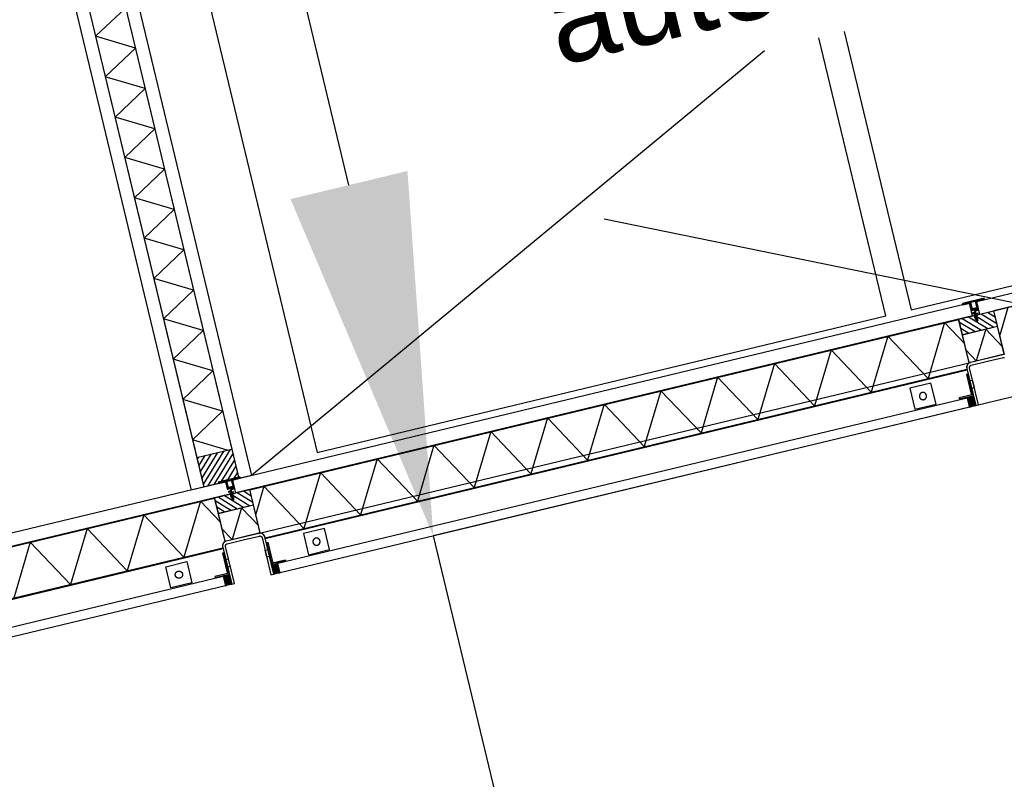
# Model space of a CAD drawing. Header units: millimetres. Extents: x 96940 to 101272, y 432237 to 434659.
# Tile 329 of 398: x 97306.84 to 97308.2, y 433588.85 to 433589.9. Entities that reach past the tile are written whole.
import ezdxf

# ---------------------------------------------------------------- set-up
doc = ezdxf.new("R2010")
doc.units = ezdxf.units.MM
for name, color, linetype in [('BL310---_BUKOZIJN', 1, 'Continuous'), ('R_BN_N_Kabels_en_leidingen_maatvoering', 1, 'Continuous'), ('R_BN_T_N_Eindpunt_Voorziening', 1, 'Continuous'), ('R_BN_T_N_Eindpunt_Voorziening_Maatvoering', 1, 'Continuous'), ('R_BN_T_N_Kokersysteem_Coordinaten', 1, 'Continuous')]:
    doc.layers.add(name, color=color, linetype=linetype)
doc.layers.add('R_BN_T_N_Coordinaten', color=7, linetype='Continuous', lineweight=25)
doc.styles.add('RET-ISO', font='RET-ISO.shx')
doc.styles.get("Standard").update_dxf_attribs({"font": 'romans.shx'})
doc.dimstyles.new('RET 1-500', dxfattribs={"dimtxt": 1, "dimasz": 1, "dimexe": 0.3, "dimexo": 0, "dimgap": 0.3, "dimtad": 1, "dimdec": 3, "dimzin": 1, "dimtxsty": 'Standard', "dimcen": 0, "dimclrd": 1, "dimclre": 1, "dimclrt": 7, "dimaunit": 2, "dimadec": 4, "dimazin": 0, "dimtfac": 1, "dimtdec": 3, "dimtofl": 0, "dimtmove": 0, "dimatfit": 0, "dimfxl": 1, "dimarcsym": 0})

# ---------------------------------------------------------------- blocks, each defined once
blk = doc.blocks.new('PWK')
at = {"layer": 'BL310---_BUKOZIJN'}
h = blk.add_hatch(dxfattribs=at)
h.set_pattern_fill('ANSI31', color=256, scale=2, angle=90, style=0)
h.set_pattern_definition([(45, (10823.124, 9541.5387), (4.490128, -4.490128), [])])
h.paths.add_polyline_path([(9530, 2095), (9530, 2145), (9508, 2145), (9508, 2095)])
for points in [[(9617, 2090), (9617.4, 2087), (9617.4, 2084.1), (9617, 2081.1), (9630, 2081.1), (9629.6, 2084.1), (9629.6, 2087), (9630, 2090)], [(9617, 1098.9), (9617.4, 1095.9), (9617.4, 1093), (9617, 1090), (9630, 1090), (9629.6, 1093), (9629.6, 1095.9), (9630, 1098.9)], [(9617, 1030), (9617.4, 1027), (9617.4, 1024.1), (9617, 1021.1), (9630, 1021.1), (9629.6, 1024.1), (9629.6, 1027), (9630, 1030)]]:
    blk.add_hatch(color=256, dxfattribs=at).paths.add_polyline_path(points)
h = blk.add_hatch(dxfattribs=at)
h.set_pattern_fill('ANSI31', color=256, scale=2, angle=90, style=0)
h.set_pattern_definition([(45, (10823.124, 8481.5387), (4.490128, -4.490128), [])])
h.paths.add_polyline_path([(9530, 1035), (9530, 1085), (9508, 1085), (9508, 1035)])
h = blk.add_hatch(dxfattribs=at)
h.set_pattern_fill('ANSI31', color=256, scale=2, angle=90, style=0)
h.set_pattern_definition([(135, (8174.776, 8470.4387), (-4.490128, -4.490128), [])])
h.paths.add_polyline_path([(9447.9, 1024), (9447.9, 1073.8), (9489.9, 1073.8), (9489.9, 1024)])
for p, q in [((9489.9, 2125.1), (9489.9, 3147.9)), ((9507.9, 2125.1), (9507.9, 3147.9)), ((9508, 3119.9), (9508, 2145.1)), ((9508.4, 3119.9), (9508.4, 2145.1)), ((9480, 2033.9), (9480, 3033.9)), ((9508, 2165.1), (9542.6, 2145.1)), ((9570.2, 2145.1), (9508, 2145.1)), ((9508, 2095), (9508, 2145)), ((9530, 2145), (9508, 2145)), ((9530, 2095), (9530, 2145)), ((9530.1, 2128.1), (9559.5, 2145.1)), ((9530.1, 2095), (9530.1, 2145)), ((9569.9, 2145), (9530.1, 2145)), ((9569.9, 2095), (9569.9, 2145)), ((9488.9, 2135.9), (9489.9, 2135.9)), ((9489.9, 2125), (9489.9, 2135.9)), ((9530.1, 2128.1), (9569.9, 2105.2)), ((9499.9, 2124), (9488.9, 2124)), ((9488.9, 2116), (9499.9, 2116)), ((9507.9, 2125.1), (9489.9, 2125.1)), ((9500.9, 2125), (9489.9, 2125)), ((9489.9, 2115), (9500.9, 2115)), ((9489.9, 2105), (9489.9, 2115)), ((9489.9, 2114.9), (9489.9, 1065.1)), ((9507.9, 2114.9), (9489.9, 2114.9)), ((9515.9, 2120.1), (9497.9, 2120)), ((9499.9, 2124), (9499.9, 2116)), ((9499.9, 2119.1), (9502.1, 2123.8)), ((9500.9, 2125), (9500.9, 2115)), ((9502.1, 2123.8), (9504.2, 2115.1)), ((9504.2, 2115.1), (9506.1, 2123)), ((9506.1, 2123), (9507.6, 2115.8)), ((9507.6, 2115.8), (9508.6, 2122.6)), ((9507.9, 2114.9), (9507.9, 1065.1)), ((9508.6, 2122.6), (9510.1, 2116.4)), ((9510.1, 2116.4), (9511.6, 2121.7)), ((9511.6, 2121.7), (9513, 2116.9)), ((9513, 2116.9), (9514, 2121.4)), ((9514, 2121.4), (9515.2, 2117.6)), ((9515.2, 2117.6), (9516.3, 2120.9)), ((9516.3, 2120.9), (9517.6, 2118)), ((9488.9, 2105), (9489.9, 2105)), ((9552.1, 2094.9), (9569.9, 2105.2)), ((9530, 2095), (9508, 2095)), ((9508, 1085.1), (9508, 2094.9)), ((9508, 2074.9), (9542.6, 2094.9)), ((9570.2, 2094.9), (9508, 2094.9)), ((9508.4, 1085.1), (9508.4, 2094.9)), ((9569.9, 2095), (9530.1, 2095)), ((9570, 1082), (9570, 2097)), ((9576.9, 2089.9), (9578, 2089.9)), ((9578, 1090.1), (9578, 2089.9)), ((9579, 1090), (9579, 2090)), ((9508, 2074.9), (9578, 2034.5)), ((9617, 2081.1), (9617, 1098.9)), ((9630, 2081.1), (9630, 1098.9)), ((9083.5, 2033.9), (9480, 2033.9)), ((9508, 1994.1), (9578, 2034.5)), ((9480, 1997.9), (9083.5, 1997.9)), ((9480, 1187.9), (9480, 1997.9)), ((9508, 1994.1), (9578, 1953.7)), ((9508, 1913.2), (9578, 1953.7)), ((9083.5, 1920.3), (9489.9, 1091.9)), ((9508, 1913.2), (9578, 1872.8)), ((9508, 1832.4), (9578, 1872.8)), ((9508, 1832.4), (9578, 1792)), ((9508, 1751.6), (9578, 1792)), ((9508, 1751.6), (9578, 1711.2)), ((9508, 1670.8), (9578, 1711.2)), ((9508, 1670.8), (9578, 1630.3)), ((9508, 1589.9), (9578, 1630.3)), ((9508, 1589.9), (9578, 1549.5)), ((9508, 1509.1), (9578, 1549.5)), ((9508, 1509.1), (9578, 1468.7)), ((9508, 1428.3), (9578, 1468.7)), ((9508, 1428.3), (9578, 1387.9)), ((9508, 1347.4), (9578, 1387.9)), ((9508, 1347.4), (9578, 1307)), ((9508, 1266.6), (9578, 1307)), ((9508, 1266.6), (9578, 1226.2)), ((9508, 1185.8), (9578, 1226.2)), ((8510, 1187.9), (9480, 1187.9)), ((9508, 1185.8), (9578, 1145.4)), ((9508.4, 1105.2), (9578, 1145.4)), ((9508.4, 1105.2), (9543.2, 1085.1)), ((8508.1, 1091.9), (9489.9, 1091.9)), ((9489.9, 1091.9), (9489.9, 1073.9)), ((9570.2, 1085.1), (9508, 1085.1)), ((9508, 1035), (9508, 1085)), ((9530, 1085), (9508, 1085)), ((9530, 1035), (9530, 1085)), ((9530.1, 1068.1), (9559.5, 1085.1)), ((9530.1, 1035), (9530.1, 1085)), ((9569.9, 1085), (9530.1, 1085)), ((9569.9, 1035), (9569.9, 1085)), ((9576.9, 1090.1), (9578, 1090.1)), ((8512.1, 1073.9), (9489.9, 1073.9)), ((8550.2, 1073.8), (9447.8, 1073.8)), ((8819, 1073.8), (8847.7, 1024)), ((8876.5, 1073.8), (8847.7, 1024)), ((8876.5, 1073.8), (8905.2, 1024)), ((8934, 1073.8), (8905.2, 1024)), ((8934, 1073.8), (8962.8, 1024)), ((8991.5, 1073.8), (8962.8, 1024)), ((8991.5, 1073.8), (9020.3, 1024)), ((9049, 1073.8), (9020.3, 1024)), ((9049, 1073.8), (9077.8, 1024)), ((9106.5, 1073.8), (9077.8, 1024)), ((9106.5, 1073.8), (9135.3, 1024)), ((9164, 1073.8), (9135.3, 1024)), ((9164, 1073.8), (9192.8, 1024)), ((9221.5, 1073.8), (9192.8, 1024)), ((9221.5, 1073.8), (9250.3, 1024)), ((9279, 1073.8), (9250.3, 1024)), ((9279, 1073.8), (9307.8, 1024)), ((9336.5, 1073.8), (9307.8, 1024)), ((9336.5, 1073.8), (9365.3, 1024)), ((9394, 1073.8), (9365.3, 1024)), ((9394, 1073.8), (9422.8, 1024)), ((9447.8, 1067.3), (9422.8, 1024)), ((9447.8, 1024), (9447.8, 1073.8)), ((9447.9, 1024), (9447.9, 1073.8)), ((9447.9, 1073.8), (9489.9, 1073.8)), ((9488.9, 1075.9), (9489.9, 1075.9)), ((9499.9, 1064), (9488.9, 1064)), ((9489.9, 1065), (9489.9, 1075.9)), ((9489.9, 1024), (9489.9, 1073.8)), ((9507.9, 1065.1), (9489.9, 1065.1)), ((9500.9, 1065), (9489.9, 1065)), ((9499.9, 1064), (9499.9, 1056)), ((9500.9, 1065), (9500.9, 1055)), ((9530.1, 1068.1), (9569.9, 1045.2)), ((9488.9, 1056), (9499.9, 1056)), ((9489.9, 1055), (9500.9, 1055)), ((9489.9, 1045), (9489.9, 1055)), ((9489.9, 1054.9), (9489.9, 32.1)), ((9515.9, 1060.1), (9497.9, 1060)), ((9499.9, 1059.1), (9502.1, 1063.8)), ((9502.1, 1063.8), (9504.2, 1055.1)), ((9504.2, 1055.1), (9506.1, 1063)), ((9506.1, 1063), (9507.6, 1055.8)), ((9507.6, 1055.8), (9508.6, 1062.6)), ((9507.9, 1054.9), (9507.9, 32.1)), ((9508.6, 1062.6), (9510.1, 1056.4)), ((9510.1, 1056.4), (9511.6, 1061.7)), ((9511.6, 1061.7), (9513, 1056.9)), ((9513, 1056.9), (9514, 1061.4)), ((9514, 1061.4), (9515.2, 1057.6)), ((9515.2, 1057.6), (9516.3, 1060.9)), ((9516.3, 1060.9), (9517.6, 1058)), ((9488.9, 1045), (9489.9, 1045)), ((9552.1, 1034.9), (9569.9, 1045.2)), ((8508.1, 1023.9), (9489.9, 1023.9)), ((8550.2, 1024), (9447.8, 1024)), ((9447.9, 1024), (9489.9, 1024)), ((9489.9, 1023.9), (9489.9, 1005.9)), ((9530, 1035), (9508, 1035)), ((9508, 60.1), (9508, 1034.9)), ((9508, 1014.9), (9542.6, 1034.9)), ((9570.2, 1034.9), (9508, 1034.9)), ((9508.4, 60.1), (9508.4, 1034.9)), ((9569.9, 1035), (9530.1, 1035)), ((9576.9, 1029.9), (9578, 1029.9)), ((9578, 60.1), (9578, 1029.9)), ((9579, 60.1), (9579, 1030)), ((9508, 1014.9), (9578, 974.5)), ((9617, 1021.1), (9617, 38.9)), ((9630, 1021.1), (9630, 38.9)), ((8508.1, 1005.9), (9489.9, 1005.9)), ((9508, 934.1), (9578, 974.5)), ((9508, 934.1), (9578, 893.7)), ((9508, 853.2), (9578, 893.7)), ((9508, 853.2), (9578, 812.8)), ((9508, 772.4), (9578, 812.8)), ((9508, 772.4), (9578, 732))]:
    blk.add_line(p, q, dxfattribs=at)
blk.add_lwpolyline([(9570.3, 2145), (9570.3, 2144.9), (9570.2, 2144.8), (9570.2, 2144.7), (9570.2, 2144.6), (9570.2, 2144.5), (9570.1, 2144.3), (9570.1, 2144.2), (9570.1, 2144.1), (9570.1, 2144), (9570.1, 2143.9), (9570, 2143.7), (9570, 2143.6), (9570, 2143.5), (9570, 2143.4), (9570, 2143.2), (9570, 2143.1), (9570, 2143), (9570, 2120), (9570, 2097), (9570, 2096.9), (9570, 2096.8), (9570, 2096.6), (9570, 2096.5), (9570, 2096.4), (9570, 2096.3), (9570.1, 2096.1), (9570.1, 2096), (9570.1, 2095.9), (9570.1, 2095.8), (9570.1, 2095.7), (9570.2, 2095.5), (9570.2, 2095.4), (9570.2, 2095.3), (9570.2, 2095.2), (9570.3, 2095.1), (9570.3, 2095), (9570.3, 2094.8), (9570.4, 2094.7), (9570.4, 2094.6), (9570.5, 2094.5), (9570.5, 2094.4), (9570.6, 2094.3), (9570.6, 2094.2), (9570.7, 2094), (9570.7, 2093.9), (9570.8, 2093.8), (9570.8, 2093.7), (9570.9, 2093.6), (9570.9, 2093.5), (9571, 2093.4), (9571.1, 2093.3), (9571.1, 2093.2), (9571.2, 2093.1), (9571.3, 2093), (9571.3, 2092.9), (9571.4, 2092.8), (9571.5, 2092.7), (9571.6, 2092.6), (9571.6, 2092.5), (9571.7, 2092.4), (9571.8, 2092.3), (9571.9, 2092.2), (9572, 2092.1), (9572.1, 2092.1), (9572.1, 2092), (9572.2, 2091.9), (9572.3, 2091.8), (9572.4, 2091.7), (9572.5, 2091.6), (9572.6, 2091.6), (9572.7, 2091.5), (9572.8, 2091.4), (9572.9, 2091.3), (9573, 2091.3), (9573.1, 2091.2), (9573.2, 2091.1), (9573.3, 2091.1), (9573.4, 2091), (9573.5, 2090.9), (9573.6, 2090.9), (9573.7, 2090.8), (9573.8, 2090.8), (9573.9, 2090.7), (9574, 2090.7), (9574.2, 2090.6), (9574.3, 2090.6), (9574.4, 2090.5), (9574.5, 2090.5), (9574.6, 2090.4), (9574.7, 2090.4), (9574.8, 2090.3), (9575, 2090.3), (9575.1, 2090.3), (9575.2, 2090.2), (9575.3, 2090.2), (9575.4, 2090.2), (9575.5, 2090.2), (9575.7, 2090.1), (9575.8, 2090.1), (9575.9, 2090.1), (9576, 2090.1), (9576.1, 2090.1), (9576.3, 2090), (9576.4, 2090), (9576.5, 2090), (9576.6, 2090), (9576.8, 2090), (9576.9, 2090), (9577, 2090), (9630, 2090), (9630, 2094), (9630, 2094), (9577, 2094), (9576.9, 2094), (9576.9, 2094), (9576.8, 2094), (9576.8, 2094), (9576.7, 2094), (9576.7, 2094), (9576.6, 2094), (9576.6, 2094), (9576.5, 2094), (9576.5, 2094), (9576.4, 2094.1), (9576.4, 2094.1), (9576.3, 2094.1), (9576.3, 2094.1), (9576.2, 2094.1), (9576.2, 2094.1), (9576.1, 2094.1), (9576.1, 2094.1), (9576, 2094.2), (9576, 2094.2), (9575.9, 2094.2), (9575.9, 2094.2), (9575.8, 2094.2), (9575.8, 2094.3), (9575.7, 2094.3), (9575.7, 2094.3), (9575.6, 2094.3), (9575.6, 2094.4), (9575.5, 2094.4), (9575.5, 2094.4), (9575.5, 2094.4), (9575.4, 2094.5), (9575.4, 2094.5), (9575.3, 2094.5), (9575.3, 2094.5), (9575.2, 2094.6), (9575.2, 2094.6), (9575.2, 2094.6), (9575.1, 2094.7), (9575.1, 2094.7), (9575, 2094.7), (9575, 2094.8), (9575, 2094.8), (9574.9, 2094.8), (9574.9, 2094.9), (9574.8, 2094.9), (9574.8, 2095), (9574.8, 2095), (9574.7, 2095), (9574.7, 2095.1), (9574.7, 2095.1), (9574.6, 2095.2), (9574.6, 2095.2), (9574.6, 2095.2), (9574.5, 2095.3), (9574.5, 2095.3), (9574.5, 2095.4), (9574.5, 2095.4), (9574.4, 2095.5), (9574.4, 2095.5), (9574.4, 2095.5), (9574.4, 2095.6), (9574.3, 2095.6), (9574.3, 2095.7), (9574.3, 2095.7), (9574.3, 2095.8), (9574.2, 2095.8), (9574.2, 2095.9), (9574.2, 2095.9), (9574.2, 2096), (9574.2, 2096), (9574.1, 2096.1), (9574.1, 2096.1), (9574.1, 2096.2), (9574.1, 2096.2), (9574.1, 2096.3), (9574.1, 2096.3), (9574.1, 2096.4), (9574.1, 2096.4), (9574, 2096.5), (9574, 2096.5), (9574, 2096.6), (9574, 2096.6), (9574, 2096.7), (9574, 2096.7), (9574, 2096.8), (9574, 2096.8), (9574, 2096.9), (9574, 2096.9), (9574, 2097), (9574, 2120), (9574, 2143), (9574, 2143.1), (9574, 2143.1), (9574, 2143.2), (9574, 2143.2), (9574, 2143.3), (9574, 2143.3), (9574, 2143.4), (9574, 2143.4), (9574, 2143.5), (9574, 2143.5), (9574.1, 2143.6), (9574.1, 2143.6), (9574.1, 2143.7), (9574.1, 2143.7), (9574.1, 2143.8), (9574.1, 2143.8), (9574.1, 2143.9), (9574.1, 2143.9), (9574.2, 2144), (9574.2, 2144), (9574.2, 2144.1)], dxfattribs=at)
for points in [[(9488.9, 2135.9), (9487.9, 2135.9), (9487.9, 2105), (9488.9, 2105), (9488.9, 2116), (9496.9, 2116), (9496.9, 2117), (9488.9, 2117), (9488.9, 2123), (9496.9, 2123), (9496.9, 2124), (9488.9, 2124), (9488.9, 2135.9)], [(9497.9, 2123), (9498.9, 2123), (9499.9, 2120), (9498.9, 2117), (9497.9, 2117)], [(9613, 2087.5), (9613, 2089), (9585, 2089), (9585, 2087.5)], [(9605, 2090), (9605, 2094), (9595, 2094), (9595, 2090)], [(9615.7, 2090), (9614.2, 2090), (9614.2, 2070), (9615.7, 2070)], [(9617, 2090), (9617.4, 2087), (9617.4, 2084.1), (9617, 2081.1), (9630, 2081.1), (9629.6, 2084.1), (9629.6, 2087), (9630, 2090), (9630, 2090), (9617, 2090)], [(9615, 2007), (9615, 2037), (9585, 2037), (9585, 2007)], [(9595, 2022), (9595, 2021.9), (9595, 2021.8), (9595, 2021.7), (9595, 2021.7), (9595, 2021.6), (9595, 2021.5), (9595, 2021.4), (9595.1, 2021.3), (9595.1, 2021.2), (9595.1, 2021.1), (9595.1, 2021), (9595.1, 2021), (9595.1, 2020.9), (9595.2, 2020.8), (9595.2, 2020.7), (9595.2, 2020.6), (9595.2, 2020.5), (9595.2, 2020.5), (9595.3, 2020.4), (9595.3, 2020.3), (9595.3, 2020.2), (9595.4, 2020.1), (9595.4, 2020), (9595.4, 2020), (9595.5, 2019.9), (9595.5, 2019.8), (9595.5, 2019.7), (9595.6, 2019.7), (9595.6, 2019.6), (9595.7, 2019.5), (9595.7, 2019.4), (9595.8, 2019.4), (9595.8, 2019.3), (9595.9, 2019.2), (9595.9, 2019.1), (9596, 2019.1), (9596, 2019), (9596.1, 2018.9), (9596.1, 2018.9), (9596.2, 2018.8), (9596.2, 2018.7), (9596.3, 2018.7), (9596.3, 2018.6), (9596.4, 2018.5), (9596.5, 2018.5), (9596.5, 2018.4), (9596.6, 2018.3), (9596.7, 2018.3), (9596.7, 2018.2), (9596.8, 2018.2), (9596.9, 2018.1), (9596.9, 2018.1), (9597, 2018), (9597.1, 2018), (9597.1, 2017.9), (9597.2, 2017.9), (9597.3, 2017.8), (9597.4, 2017.8), (9597.4, 2017.7), (9597.5, 2017.7), (9597.6, 2017.6), (9597.7, 2017.6), (9597.7, 2017.5), (9597.8, 2017.5), (9597.9, 2017.5), (9598, 2017.4), (9598, 2017.4), (9598.1, 2017.4), (9598.2, 2017.3), (9598.3, 2017.3), (9598.4, 2017.3), (9598.5, 2017.2), (9598.5, 2017.2), (9598.6, 2017.2), (9598.7, 2017.2), (9598.8, 2017.1), (9598.9, 2017.1), (9599, 2017.1), (9599, 2017.1), (9599.1, 2017.1), (9599.2, 2017.1), (9599.3, 2017), (9599.4, 2017), (9599.5, 2017), (9599.6, 2017), (9599.7, 2017), (9599.7, 2017), (9599.8, 2017), (9599.9, 2017), (9600, 2017), (9600.1, 2017), (9600.2, 2017), (9600.3, 2017), (9600.4, 2017), (9600.4, 2017), (9600.5, 2017), (9600.6, 2017), (9600.7, 2017), (9600.8, 2017.1), (9600.9, 2017.1), (9601, 2017.1), (9601, 2017.1), (9601.1, 2017.1), (9601.2, 2017.1), (9601.3, 2017.2), (9601.4, 2017.2), (9601.5, 2017.2), (9601.5, 2017.2), (9601.6, 2017.3), (9601.7, 2017.3), (9601.8, 2017.3), (9601.9, 2017.4), (9602, 2017.4), (9602, 2017.4), (9602.1, 2017.5), (9602.2, 2017.5), (9602.3, 2017.5), (9602.4, 2017.6), (9602.4, 2017.6), (9602.5, 2017.7), (9602.6, 2017.7), (9602.7, 2017.8), (9602.7, 2017.8), (9602.8, 2017.9), (9602.9, 2017.9), (9602.9, 2018), (9603, 2018), (9603.1, 2018.1), (9603.1, 2018.1), (9603.2, 2018.2), (9603.3, 2018.2), (9603.3, 2018.3), (9603.4, 2018.3), (9603.5, 2018.4), (9603.5, 2018.5), (9603.6, 2018.5), (9603.7, 2018.6), (9603.7, 2018.7), (9603.8, 2018.7), (9603.8, 2018.8), (9603.9, 2018.9), (9603.9, 2018.9), (9604, 2019), (9604, 2019.1), (9604.1, 2019.1), (9604.1, 2019.2), (9604.2, 2019.3), (9604.2, 2019.4), (9604.3, 2019.4), (9604.3, 2019.5), (9604.4, 2019.6), (9604.4, 2019.7), (9604.5, 2019.7), (9604.5, 2019.8), (9604.5, 2019.9), (9604.6, 2020), (9604.6, 2020), (9604.6, 2020.1), (9604.7, 2020.2), (9604.7, 2020.3), (9604.7, 2020.4), (9604.8, 2020.5), (9604.8, 2020.5), (9604.8, 2020.6), (9604.8, 2020.7), (9604.9, 2020.8), (9604.9, 2020.9), (9604.9, 2021), (9604.9, 2021), (9604.9, 2021.1), (9604.9, 2021.2), (9605, 2021.3), (9605, 2021.4), (9605, 2021.5), (9605, 2021.6), (9605, 2021.7), (9605, 2021.7), (9605, 2021.8), (9605, 2021.9), (9605, 2022), (9605, 2022.1), (9605, 2022.2), (9605, 2022.3), (9605, 2022.3), (9605, 2022.4), (9605, 2022.5), (9605, 2022.6), (9605, 2022.7), (9604.9, 2022.8), (9604.9, 2022.9), (9604.9, 2023), (9604.9, 2023), (9604.9, 2023.1), (9604.9, 2023.2), (9604.8, 2023.3), (9604.8, 2023.4), (9604.8, 2023.5), (9604.8, 2023.5), (9604.7, 2023.6), (9604.7, 2023.7), (9604.7, 2023.8), (9604.6, 2023.9), (9604.6, 2024), (9604.6, 2024), (9604.5, 2024.1), (9604.5, 2024.2), (9604.5, 2024.3), (9604.4, 2024.3), (9604.4, 2024.4), (9604.3, 2024.5), (9604.3, 2024.6), (9604.2, 2024.6), (9604.2, 2024.7), (9604.1, 2024.8), (9604.1, 2024.9), (9604, 2024.9), (9604, 2025), (9603.9, 2025.1), (9603.9, 2025.1), (9603.8, 2025.2), (9603.8, 2025.3), (9603.7, 2025.3), (9603.7, 2025.4), (9603.6, 2025.5), (9603.5, 2025.5), (9603.5, 2025.6), (9603.4, 2025.7), (9603.3, 2025.7), (9603.3, 2025.8), (9603.2, 2025.8), (9603.1, 2025.9), (9603.1, 2025.9), (9603, 2026), (9602.9, 2026), (9602.9, 2026.1), (9602.8, 2026.1), (9602.7, 2026.2), (9602.7, 2026.2), (9602.6, 2026.3), (9602.5, 2026.3), (9602.4, 2026.4), (9602.4, 2026.4), (9602.3, 2026.5), (9602.2, 2026.5), (9602.1, 2026.5), (9602, 2026.6), (9602, 2026.6), (9601.9, 2026.6), (9601.8, 2026.7), (9601.7, 2026.7), (9601.6, 2026.7), (9601.5, 2026.8), (9601.5, 2026.8), (9601.4, 2026.8), (9601.3, 2026.8), (9601.2, 2026.9), (9601.1, 2026.9), (9601, 2026.9), (9601, 2026.9), (9600.9, 2026.9), (9600.8, 2026.9), (9600.7, 2027), (9600.6, 2027), (9600.5, 2027), (9600.4, 2027), (9600.4, 2027), (9600.3, 2027), (9600.2, 2027), (9600.1, 2027), (9600, 2027), (9599.9, 2027), (9599.8, 2027), (9599.7, 2027), (9599.7, 2027), (9599.6, 2027), (9599.5, 2027), (9599.4, 2027), (9599.3, 2027), (9599.2, 2026.9), (9599.1, 2026.9), (9599, 2026.9), (9599, 2026.9), (9598.9, 2026.9), (9598.8, 2026.9), (9598.7, 2026.8), (9598.6, 2026.8), (9598.5, 2026.8), (9598.5, 2026.8), (9598.4, 2026.7), (9598.3, 2026.7), (9598.2, 2026.7), (9598.1, 2026.6), (9598, 2026.6), (9598, 2026.6), (9597.9, 2026.5), (9597.8, 2026.5), (9597.7, 2026.5), (9597.7, 2026.4), (9597.6, 2026.4), (9597.5, 2026.3), (9597.4, 2026.3), (9597.4, 2026.2), (9597.3, 2026.2), (9597.2, 2026.1), (9597.1, 2026.1), (9597.1, 2026), (9597, 2026), (9596.9, 2025.9), (9596.9, 2025.9), (9596.8, 2025.8), (9596.7, 2025.8), (9596.7, 2025.7), (9596.6, 2025.7), (9596.5, 2025.6), (9596.5, 2025.5), (9596.4, 2025.5), (9596.3, 2025.4), (9596.3, 2025.3), (9596.2, 2025.3), (9596.2, 2025.2), (9596.1, 2025.1), (9596.1, 2025.1), (9596, 2025), (9596, 2024.9), (9595.9, 2024.9), (9595.9, 2024.8), (9595.8, 2024.7), (9595.8, 2024.6), (9595.7, 2024.6), (9595.7, 2024.5), (9595.6, 2024.4), (9595.6, 2024.3), (9595.5, 2024.3), (9595.5, 2024.2), (9595.5, 2024.1), (9595.4, 2024), (9595.4, 2024), (9595.4, 2023.9), (9595.3, 2023.8), (9595.3, 2023.7), (9595.3, 2023.6), (9595.2, 2023.5), (9595.2, 2023.5), (9595.2, 2023.4), (9595.2, 2023.3), (9595.2, 2023.2), (9595.1, 2023.1), (9595.1, 2023), (9595.1, 2023), (9595.1, 2022.9), (9595.1, 2022.8), (9595.1, 2022.7), (9595, 2022.6), (9595, 2022.5), (9595, 2022.4), (9595, 2022.3), (9595, 2022.3), (9595, 2022.2), (9595, 2022.1)], [(9615, 1143), (9615, 1173), (9585, 1173), (9585, 1143)], [(9595, 1158), (9595, 1157.9), (9595, 1157.8), (9595, 1157.7), (9595, 1157.7), (9595, 1157.6), (9595, 1157.5), (9595, 1157.4), (9595.1, 1157.3), (9595.1, 1157.2), (9595.1, 1157.1), (9595.1, 1157), (9595.1, 1157), (9595.1, 1156.9), (9595.2, 1156.8), (9595.2, 1156.7), (9595.2, 1156.6), (9595.2, 1156.5), (9595.2, 1156.5), (9595.3, 1156.4), (9595.3, 1156.3), (9595.3, 1156.2), (9595.4, 1156.1), (9595.4, 1156), (9595.4, 1156), (9595.5, 1155.9), (9595.5, 1155.8), (9595.5, 1155.7), (9595.6, 1155.7), (9595.6, 1155.6), (9595.7, 1155.5), (9595.7, 1155.4), (9595.8, 1155.4), (9595.8, 1155.3), (9595.9, 1155.2), (9595.9, 1155.1), (9596, 1155.1), (9596, 1155), (9596.1, 1154.9), (9596.1, 1154.9), (9596.2, 1154.8), (9596.2, 1154.7), (9596.3, 1154.7), (9596.3, 1154.6), (9596.4, 1154.5), (9596.5, 1154.5), (9596.5, 1154.4), (9596.6, 1154.3), (9596.7, 1154.3), (9596.7, 1154.2), (9596.8, 1154.2), (9596.9, 1154.1), (9596.9, 1154.1), (9597, 1154), (9597.1, 1154), (9597.1, 1153.9), (9597.2, 1153.9), (9597.3, 1153.8), (9597.4, 1153.8), (9597.4, 1153.7), (9597.5, 1153.7), (9597.6, 1153.6), (9597.7, 1153.6), (9597.7, 1153.5), (9597.8, 1153.5), (9597.9, 1153.5), (9598, 1153.4), (9598, 1153.4), (9598.1, 1153.4), (9598.2, 1153.3), (9598.3, 1153.3), (9598.4, 1153.3), (9598.5, 1153.2), (9598.5, 1153.2), (9598.6, 1153.2), (9598.7, 1153.2), (9598.8, 1153.1), (9598.9, 1153.1), (9599, 1153.1), (9599, 1153.1), (9599.1, 1153.1), (9599.2, 1153.1), (9599.3, 1153), (9599.4, 1153), (9599.5, 1153), (9599.6, 1153), (9599.7, 1153), (9599.7, 1153), (9599.8, 1153), (9599.9, 1153), (9600, 1153), (9600.1, 1153), (9600.2, 1153), (9600.3, 1153), (9600.4, 1153), (9600.4, 1153), (9600.5, 1153), (9600.6, 1153), (9600.7, 1153), (9600.8, 1153.1), (9600.9, 1153.1), (9601, 1153.1), (9601, 1153.1), (9601.1, 1153.1), (9601.2, 1153.1), (9601.3, 1153.2), (9601.4, 1153.2), (9601.5, 1153.2), (9601.5, 1153.2), (9601.6, 1153.3), (9601.7, 1153.3), (9601.8, 1153.3), (9601.9, 1153.4), (9602, 1153.4), (9602, 1153.4), (9602.1, 1153.5), (9602.2, 1153.5), (9602.3, 1153.5), (9602.4, 1153.6), (9602.4, 1153.6), (9602.5, 1153.7), (9602.6, 1153.7), (9602.7, 1153.8), (9602.7, 1153.8), (9602.8, 1153.9), (9602.9, 1153.9), (9602.9, 1154), (9603, 1154), (9603.1, 1154.1), (9603.1, 1154.1), (9603.2, 1154.2), (9603.3, 1154.2), (9603.3, 1154.3), (9603.4, 1154.3), (9603.5, 1154.4), (9603.5, 1154.5), (9603.6, 1154.5), (9603.7, 1154.6), (9603.7, 1154.7), (9603.8, 1154.7), (9603.8, 1154.8), (9603.9, 1154.9), (9603.9, 1154.9), (9604, 1155), (9604, 1155.1), (9604.1, 1155.1), (9604.1, 1155.2), (9604.2, 1155.3), (9604.2, 1155.4), (9604.3, 1155.4), (9604.3, 1155.5), (9604.4, 1155.6), (9604.4, 1155.7), (9604.5, 1155.7), (9604.5, 1155.8), (9604.5, 1155.9), (9604.6, 1156), (9604.6, 1156), (9604.6, 1156.1), (9604.7, 1156.2), (9604.7, 1156.3), (9604.7, 1156.4), (9604.8, 1156.5), (9604.8, 1156.5), (9604.8, 1156.6), (9604.8, 1156.7), (9604.9, 1156.8), (9604.9, 1156.9), (9604.9, 1157), (9604.9, 1157), (9604.9, 1157.1), (9604.9, 1157.2), (9605, 1157.3), (9605, 1157.4), (9605, 1157.5), (9605, 1157.6), (9605, 1157.7), (9605, 1157.7), (9605, 1157.8), (9605, 1157.9), (9605, 1158), (9605, 1158.1), (9605, 1158.2), (9605, 1158.3), (9605, 1158.3), (9605, 1158.4), (9605, 1158.5), (9605, 1158.6), (9605, 1158.7), (9604.9, 1158.8), (9604.9, 1158.9), (9604.9, 1159), (9604.9, 1159), (9604.9, 1159.1), (9604.9, 1159.2), (9604.8, 1159.3), (9604.8, 1159.4), (9604.8, 1159.5), (9604.8, 1159.5), (9604.7, 1159.6), (9604.7, 1159.7), (9604.7, 1159.8), (9604.6, 1159.9), (9604.6, 1160), (9604.6, 1160), (9604.5, 1160.1), (9604.5, 1160.2), (9604.5, 1160.3), (9604.4, 1160.3), (9604.4, 1160.4), (9604.3, 1160.5), (9604.3, 1160.6), (9604.2, 1160.6), (9604.2, 1160.7), (9604.1, 1160.8), (9604.1, 1160.9), (9604, 1160.9), (9604, 1161), (9603.9, 1161.1), (9603.9, 1161.1), (9603.8, 1161.2), (9603.8, 1161.3), (9603.7, 1161.3), (9603.7, 1161.4), (9603.6, 1161.5), (9603.5, 1161.5), (9603.5, 1161.6), (9603.4, 1161.7), (9603.3, 1161.7), (9603.3, 1161.8), (9603.2, 1161.8), (9603.1, 1161.9), (9603.1, 1161.9), (9603, 1162), (9602.9, 1162), (9602.9, 1162.1), (9602.8, 1162.1), (9602.7, 1162.2), (9602.7, 1162.2), (9602.6, 1162.3), (9602.5, 1162.3), (9602.4, 1162.4), (9602.4, 1162.4), (9602.3, 1162.5), (9602.2, 1162.5), (9602.1, 1162.5), (9602, 1162.6), (9602, 1162.6), (9601.9, 1162.6), (9601.8, 1162.7), (9601.7, 1162.7), (9601.6, 1162.7), (9601.5, 1162.8), (9601.5, 1162.8), (9601.4, 1162.8), (9601.3, 1162.8), (9601.2, 1162.9), (9601.1, 1162.9), (9601, 1162.9), (9601, 1162.9), (9600.9, 1162.9), (9600.8, 1162.9), (9600.7, 1163), (9600.6, 1163), (9600.5, 1163), (9600.4, 1163), (9600.4, 1163), (9600.3, 1163), (9600.2, 1163), (9600.1, 1163), (9600, 1163), (9599.9, 1163), (9599.8, 1163), (9599.7, 1163), (9599.7, 1163), (9599.6, 1163), (9599.5, 1163), (9599.4, 1163), (9599.3, 1163), (9599.2, 1162.9), (9599.1, 1162.9), (9599, 1162.9), (9599, 1162.9), (9598.9, 1162.9), (9598.8, 1162.9), (9598.7, 1162.8), (9598.6, 1162.8), (9598.5, 1162.8), (9598.5, 1162.8), (9598.4, 1162.7), (9598.3, 1162.7), (9598.2, 1162.7), (9598.1, 1162.6), (9598, 1162.6), (9598, 1162.6), (9597.9, 1162.5), (9597.8, 1162.5), (9597.7, 1162.5), (9597.7, 1162.4), (9597.6, 1162.4), (9597.5, 1162.3), (9597.4, 1162.3), (9597.4, 1162.2), (9597.3, 1162.2), (9597.2, 1162.1), (9597.1, 1162.1), (9597.1, 1162), (9597, 1162), (9596.9, 1161.9), (9596.9, 1161.9), (9596.8, 1161.8), (9596.7, 1161.8), (9596.7, 1161.7), (9596.6, 1161.7), (9596.5, 1161.6), (9596.5, 1161.5), (9596.4, 1161.5), (9596.3, 1161.4), (9596.3, 1161.3), (9596.2, 1161.3), (9596.2, 1161.2), (9596.1, 1161.1), (9596.1, 1161.1), (9596, 1161), (9596, 1160.9), (9595.9, 1160.9), (9595.9, 1160.8), (9595.8, 1160.7), (9595.8, 1160.6), (9595.7, 1160.6), (9595.7, 1160.5), (9595.6, 1160.4), (9595.6, 1160.3), (9595.5, 1160.3), (9595.5, 1160.2), (9595.5, 1160.1), (9595.4, 1160), (9595.4, 1160), (9595.4, 1159.9), (9595.3, 1159.8), (9595.3, 1159.7), (9595.3, 1159.6), (9595.2, 1159.5), (9595.2, 1159.5), (9595.2, 1159.4), (9595.2, 1159.3), (9595.2, 1159.2), (9595.1, 1159.1), (9595.1, 1159), (9595.1, 1159), (9595.1, 1158.9), (9595.1, 1158.8), (9595.1, 1158.7), (9595, 1158.6), (9595, 1158.5), (9595, 1158.4), (9595, 1158.3), (9595, 1158.3), (9595, 1158.2), (9595, 1158.1)], [(9615.7, 1090), (9614.2, 1090), (9614.2, 1110), (9615.7, 1110)], [(9613, 1092.4), (9613, 1090.9), (9585, 1090.9), (9585, 1092.4)], [(9617, 1098.9), (9617.4, 1095.9), (9617.4, 1093), (9617, 1090), (9630, 1090), (9629.6, 1093), (9629.6, 1095.9), (9630, 1098.9), (9630, 1098.9), (9617, 1098.9)], [(9630, 1034), (9577, 1034), (9576.9, 1034), (9576.9, 1034), (9576.8, 1034), (9576.8, 1034), (9576.7, 1034), (9576.7, 1034), (9576.6, 1034), (9576.6, 1034), (9576.5, 1034), (9576.5, 1034), (9576.4, 1034.1), (9576.4, 1034.1), (9576.3, 1034.1), (9576.3, 1034.1), (9576.2, 1034.1), (9576.2, 1034.1), (9576.1, 1034.1), (9576.1, 1034.1), (9576, 1034.2), (9576, 1034.2), (9575.9, 1034.2), (9575.9, 1034.2), (9575.8, 1034.2), (9575.8, 1034.3), (9575.7, 1034.3), (9575.7, 1034.3), (9575.6, 1034.3), (9575.6, 1034.4), (9575.5, 1034.4), (9575.5, 1034.4), (9575.5, 1034.4), (9575.4, 1034.5), (9575.4, 1034.5), (9575.3, 1034.5), (9575.3, 1034.5), (9575.2, 1034.6), (9575.2, 1034.6), (9575.2, 1034.6), (9575.1, 1034.7), (9575.1, 1034.7), (9575, 1034.7), (9575, 1034.8), (9575, 1034.8), (9574.9, 1034.8), (9574.9, 1034.9), (9574.8, 1034.9), (9574.8, 1035), (9574.8, 1035), (9574.7, 1035), (9574.7, 1035.1), (9574.7, 1035.1), (9574.6, 1035.2), (9574.6, 1035.2), (9574.6, 1035.2), (9574.5, 1035.3), (9574.5, 1035.3), (9574.5, 1035.4), (9574.5, 1035.4), (9574.4, 1035.5), (9574.4, 1035.5), (9574.4, 1035.5), (9574.4, 1035.6), (9574.3, 1035.6), (9574.3, 1035.7), (9574.3, 1035.7), (9574.3, 1035.8), (9574.2, 1035.8), (9574.2, 1035.9), (9574.2, 1035.9), (9574.2, 1036), (9574.2, 1036), (9574.1, 1036.1), (9574.1, 1036.1), (9574.1, 1036.2), (9574.1, 1036.2), (9574.1, 1036.3), (9574.1, 1036.3), (9574.1, 1036.4), (9574.1, 1036.4), (9574, 1036.5), (9574, 1036.5), (9574, 1036.6), (9574, 1036.6), (9574, 1036.7), (9574, 1036.7), (9574, 1036.8), (9574, 1036.8), (9574, 1036.9), (9574, 1036.9), (9574, 1037), (9574, 1060), (9574, 1083), (9574, 1083.1), (9574, 1083.1), (9574, 1083.2), (9574, 1083.2), (9574, 1083.3), (9574, 1083.3), (9574, 1083.4), (9574, 1083.4), (9574, 1083.5), (9574, 1083.5), (9574.1, 1083.6), (9574.1, 1083.6), (9574.1, 1083.7), (9574.1, 1083.7), (9574.1, 1083.8), (9574.1, 1083.8), (9574.1, 1083.9), (9574.1, 1083.9), (9574.2, 1084), (9574.2, 1084), (9574.2, 1084.1), (9574.2, 1084.1), (9574.2, 1084.2), (9574.3, 1084.2), (9574.3, 1084.3), (9574.3, 1084.3), (9574.3, 1084.4), (9574.4, 1084.4), (9574.4, 1084.5), (9574.4, 1084.5), (9574.4, 1084.5), (9574.5, 1084.6), (9574.5, 1084.6), (9574.5, 1084.7), (9574.5, 1084.7), (9574.6, 1084.8), (9574.6, 1084.8), (9574.6, 1084.8), (9574.7, 1084.9), (9574.7, 1084.9), (9574.7, 1085), (9574.8, 1085), (9574.8, 1085), (9574.8, 1085.1), (9574.9, 1085.1), (9574.9, 1085.2), (9575, 1085.2), (9575, 1085.2), (9575, 1085.3), (9575.1, 1085.3), (9575.1, 1085.3), (9575.2, 1085.4), (9575.2, 1085.4), (9575.2, 1085.4), (9575.3, 1085.5), (9575.3, 1085.5), (9575.4, 1085.5), (9575.4, 1085.5), (9575.5, 1085.6), (9575.5, 1085.6), (9575.5, 1085.6), (9575.6, 1085.6), (9575.6, 1085.7), (9575.7, 1085.7), (9575.7, 1085.7), (9575.8, 1085.7), (9575.8, 1085.8), (9575.9, 1085.8), (9575.9, 1085.8), (9576, 1085.8), (9576, 1085.8), (9576.1, 1085.9), (9576.1, 1085.9), (9576.2, 1085.9), (9576.2, 1085.9), (9576.3, 1085.9), (9576.3, 1085.9), (9576.4, 1085.9), (9576.4, 1085.9), (9576.5, 1086), (9576.5, 1086), (9576.6, 1086), (9576.6, 1086), (9576.7, 1086), (9576.7, 1086), (9576.8, 1086), (9576.8, 1086), (9576.9, 1086), (9576.9, 1086), (9577, 1086), (9630, 1086), (9630, 1090), (9577, 1090), (9576.9, 1090), (9576.8, 1090), (9576.6, 1090), (9576.5, 1090), (9576.4, 1090), (9576.3, 1090), (9576.1, 1089.9), (9576, 1089.9), (9575.9, 1089.9), (9575.8, 1089.9), (9575.7, 1089.9), (9575.5, 1089.8), (9575.4, 1089.8), (9575.3, 1089.8), (9575.2, 1089.8), (9575.1, 1089.7), (9575, 1089.7), (9574.8, 1089.7), (9574.7, 1089.6), (9574.6, 1089.6), (9574.5, 1089.5), (9574.4, 1089.5), (9574.3, 1089.4), (9574.2, 1089.4), (9574, 1089.3), (9573.9, 1089.3), (9573.8, 1089.2), (9573.7, 1089.2), (9573.6, 1089.1), (9573.5, 1089.1), (9573.4, 1089), (9573.3, 1088.9), (9573.2, 1088.9), (9573.1, 1088.8), (9573, 1088.7), (9572.9, 1088.7), (9572.8, 1088.6), (9572.7, 1088.5), (9572.6, 1088.4), (9572.5, 1088.4), (9572.4, 1088.3), (9572.3, 1088.2), (9572.2, 1088.1), (9572.1, 1088), (9572.1, 1087.9), (9572, 1087.9), (9571.9, 1087.8), (9571.8, 1087.7), (9571.7, 1087.6), (9571.6, 1087.5), (9571.6, 1087.4), (9571.5, 1087.3), (9571.4, 1087.2), (9571.3, 1087.1), (9571.3, 1087), (9571.2, 1086.9), (9571.1, 1086.8), (9571.1, 1086.7), (9571, 1086.6), (9570.9, 1086.5), (9570.9, 1086.4), (9570.8, 1086.3), (9570.8, 1086.2), (9570.7, 1086.1), (9570.7, 1086), (9570.6, 1085.8), (9570.6, 1085.7), (9570.5, 1085.6), (9570.5, 1085.5), (9570.4, 1085.4), (9570.4, 1085.3), (9570.3, 1085.2), (9570.3, 1085), (9570.3, 1084.9), (9570.2, 1084.8), (9570.2, 1084.7), (9570.2, 1084.6), (9570.2, 1084.5), (9570.1, 1084.3), (9570.1, 1084.2), (9570.1, 1084.1), (9570.1, 1084), (9570.1, 1083.9), (9570, 1083.7), (9570, 1083.6), (9570, 1083.5), (9570, 1083.4), (9570, 1083.2), (9570, 1083.1), (9570, 1083), (9570, 1060), (9570, 1037), (9570, 1036.9), (9570, 1036.8), (9570, 1036.6), (9570, 1036.5), (9570, 1036.4), (9570, 1036.3), (9570.1, 1036.1), (9570.1, 1036), (9570.1, 1035.9), (9570.1, 1035.8), (9570.1, 1035.7), (9570.2, 1035.5), (9570.2, 1035.4), (9570.2, 1035.3), (9570.2, 1035.2), (9570.3, 1035.1), (9570.3, 1035), (9570.3, 1034.8), (9570.4, 1034.7), (9570.4, 1034.6), (9570.5, 1034.5), (9570.5, 1034.4), (9570.6, 1034.3), (9570.6, 1034.2), (9570.7, 1034), (9570.7, 1033.9), (9570.8, 1033.8), (9570.8, 1033.7), (9570.9, 1033.6), (9570.9, 1033.5), (9571, 1033.4), (9571.1, 1033.3), (9571.1, 1033.2), (9571.2, 1033.1), (9571.3, 1033), (9571.3, 1032.9), (9571.4, 1032.8), (9571.5, 1032.7), (9571.6, 1032.6), (9571.6, 1032.5), (9571.7, 1032.4), (9571.8, 1032.3), (9571.9, 1032.2), (9572, 1032.1), (9572.1, 1032.1), (9572.1, 1032), (9572.2, 1031.9), (9572.3, 1031.8), (9572.4, 1031.7), (9572.5, 1031.6), (9572.6, 1031.6), (9572.7, 1031.5), (9572.8, 1031.4), (9572.9, 1031.3), (9573, 1031.3), (9573.1, 1031.2), (9573.2, 1031.1), (9573.3, 1031.1), (9573.4, 1031), (9573.5, 1030.9), (9573.6, 1030.9), (9573.7, 1030.8), (9573.8, 1030.8), (9573.9, 1030.7), (9574, 1030.7), (9574.2, 1030.6), (9574.3, 1030.6), (9574.4, 1030.5), (9574.5, 1030.5), (9574.6, 1030.4), (9574.7, 1030.4), (9574.8, 1030.3), (9575, 1030.3), (9575.1, 1030.3), (9575.2, 1030.2), (9575.3, 1030.2), (9575.4, 1030.2), (9575.5, 1030.2), (9575.7, 1030.1), (9575.8, 1030.1), (9575.9, 1030.1), (9576, 1030.1), (9576.1, 1030.1), (9576.3, 1030), (9576.4, 1030), (9576.5, 1030), (9576.6, 1030), (9576.8, 1030), (9576.9, 1030), (9577, 1030), (9630, 1030), (9630, 1034)], [(9605, 1089.9), (9605, 1086), (9595, 1086), (9595, 1089.9)], [(9488.9, 1075.9), (9487.9, 1075.9), (9487.9, 1045), (9488.9, 1045), (9488.9, 1056), (9496.9, 1056), (9496.9, 1057), (9488.9, 1057), (9488.9, 1063), (9496.9, 1063), (9496.9, 1064), (9488.9, 1064), (9488.9, 1075.9)], [(9497.9, 1063), (9498.9, 1063), (9499.9, 1060), (9498.9, 1057), (9497.9, 1057)], [(9613, 1027.5), (9613, 1029), (9585, 1029), (9585, 1027.5)], [(9605, 1030), (9605, 1034), (9595, 1034), (9595, 1030)], [(9615.7, 1030), (9614.2, 1030), (9614.2, 1010), (9615.7, 1010)], [(9617, 1030), (9617.4, 1027), (9617.4, 1024.1), (9617, 1021.1), (9630, 1021.1), (9629.6, 1024.1), (9629.6, 1027), (9630, 1030), (9630, 1030), (9617, 1030)], [(9615, 977), (9615, 947), (9585, 947), (9585, 977)], [(9595, 962), (9595, 962.1), (9595, 962.2), (9595, 962.3), (9595, 962.3), (9595, 962.4), (9595, 962.5), (9595, 962.6), (9595.1, 962.7), (9595.1, 962.8), (9595.1, 962.9), (9595.1, 963), (9595.1, 963), (9595.1, 963.1), (9595.2, 963.2), (9595.2, 963.3), (9595.2, 963.4), (9595.2, 963.5), (9595.2, 963.5), (9595.3, 963.6), (9595.3, 963.7), (9595.3, 963.8), (9595.4, 963.9), (9595.4, 964), (9595.4, 964), (9595.5, 964.1), (9595.5, 964.2), (9595.5, 964.3), (9595.6, 964.3), (9595.6, 964.4), (9595.7, 964.5), (9595.7, 964.6), (9595.8, 964.6), (9595.8, 964.7), (9595.9, 964.8), (9595.9, 964.9), (9596, 964.9), (9596, 965), (9596.1, 965.1), (9596.1, 965.1), (9596.2, 965.2), (9596.2, 965.3), (9596.3, 965.3), (9596.3, 965.4), (9596.4, 965.5), (9596.5, 965.5), (9596.5, 965.6), (9596.6, 965.7), (9596.7, 965.7), (9596.7, 965.8), (9596.8, 965.8), (9596.9, 965.9), (9596.9, 965.9), (9597, 966), (9597.1, 966), (9597.1, 966.1), (9597.2, 966.1), (9597.3, 966.2), (9597.4, 966.2), (9597.4, 966.3), (9597.5, 966.3), (9597.6, 966.4), (9597.7, 966.4), (9597.7, 966.5), (9597.8, 966.5), (9597.9, 966.5), (9598, 966.6), (9598, 966.6), (9598.1, 966.6), (9598.2, 966.7), (9598.3, 966.7), (9598.4, 966.7), (9598.5, 966.8), (9598.5, 966.8), (9598.6, 966.8), (9598.7, 966.8), (9598.8, 966.9), (9598.9, 966.9), (9599, 966.9), (9599, 966.9), (9599.1, 966.9), (9599.2, 966.9), (9599.3, 967), (9599.4, 967), (9599.5, 967), (9599.6, 967), (9599.7, 967), (9599.7, 967), (9599.8, 967), (9599.9, 967), (9600, 967), (9600.1, 967), (9600.2, 967), (9600.3, 967), (9600.4, 967), (9600.4, 967), (9600.5, 967), (9600.6, 967), (9600.7, 967), (9600.8, 966.9), (9600.9, 966.9), (9601, 966.9), (9601, 966.9), (9601.1, 966.9), (9601.2, 966.9), (9601.3, 966.8), (9601.4, 966.8), (9601.5, 966.8), (9601.5, 966.8), (9601.6, 966.7), (9601.7, 966.7), (9601.8, 966.7), (9601.9, 966.6), (9602, 966.6), (9602, 966.6), (9602.1, 966.5), (9602.2, 966.5), (9602.3, 966.5), (9602.4, 966.4), (9602.4, 966.4), (9602.5, 966.3), (9602.6, 966.3), (9602.7, 966.2), (9602.7, 966.2), (9602.8, 966.1), (9602.9, 966.1), (9602.9, 966), (9603, 966), (9603.1, 965.9), (9603.1, 965.9), (9603.2, 965.8), (9603.3, 965.8), (9603.3, 965.7), (9603.4, 965.7), (9603.5, 965.6), (9603.5, 965.5), (9603.6, 965.5), (9603.7, 965.4), (9603.7, 965.3), (9603.8, 965.3), (9603.8, 965.2), (9603.9, 965.1), (9603.9, 965.1), (9604, 965), (9604, 964.9), (9604.1, 964.9), (9604.1, 964.8), (9604.2, 964.7), (9604.2, 964.6), (9604.3, 964.6), (9604.3, 964.5), (9604.4, 964.4), (9604.4, 964.3), (9604.5, 964.3), (9604.5, 964.2), (9604.5, 964.1), (9604.6, 964), (9604.6, 964), (9604.6, 963.9), (9604.7, 963.8), (9604.7, 963.7), (9604.7, 963.6), (9604.8, 963.5), (9604.8, 963.5), (9604.8, 963.4), (9604.8, 963.3), (9604.9, 963.2), (9604.9, 963.1), (9604.9, 963), (9604.9, 963), (9604.9, 962.9), (9604.9, 962.8), (9605, 962.7), (9605, 962.6), (9605, 962.5), (9605, 962.4), (9605, 962.3), (9605, 962.3), (9605, 962.2), (9605, 962.1), (9605, 962), (9605, 961.9), (9605, 961.8), (9605, 961.7), (9605, 961.7), (9605, 961.6), (9605, 961.5), (9605, 961.4), (9605, 961.3), (9604.9, 961.2), (9604.9, 961.1), (9604.9, 961), (9604.9, 961), (9604.9, 960.9), (9604.9, 960.8), (9604.8, 960.7), (9604.8, 960.6), (9604.8, 960.5), (9604.8, 960.5), (9604.7, 960.4), (9604.7, 960.3), (9604.7, 960.2), (9604.6, 960.1), (9604.6, 960), (9604.6, 960), (9604.5, 959.9), (9604.5, 959.8), (9604.5, 959.7), (9604.4, 959.7), (9604.4, 959.6), (9604.3, 959.5), (9604.3, 959.4), (9604.2, 959.4), (9604.2, 959.3), (9604.1, 959.2), (9604.1, 959.1), (9604, 959.1), (9604, 959), (9603.9, 958.9), (9603.9, 958.9), (9603.8, 958.8), (9603.8, 958.7), (9603.7, 958.7), (9603.7, 958.6), (9603.6, 958.5), (9603.5, 958.5), (9603.5, 958.4), (9603.4, 958.3), (9603.3, 958.3), (9603.3, 958.2), (9603.2, 958.2), (9603.1, 958.1), (9603.1, 958.1), (9603, 958), (9602.9, 958), (9602.9, 957.9), (9602.8, 957.9), (9602.7, 957.8), (9602.7, 957.8), (9602.6, 957.7), (9602.5, 957.7), (9602.4, 957.6), (9602.4, 957.6), (9602.3, 957.5), (9602.2, 957.5), (9602.1, 957.5), (9602, 957.4), (9602, 957.4), (9601.9, 957.4), (9601.8, 957.3), (9601.7, 957.3), (9601.6, 957.3), (9601.5, 957.2), (9601.5, 957.2), (9601.4, 957.2), (9601.3, 957.2), (9601.2, 957.1), (9601.1, 957.1), (9601, 957.1), (9601, 957.1), (9600.9, 957.1), (9600.8, 957.1), (9600.7, 957), (9600.6, 957), (9600.5, 957), (9600.4, 957), (9600.4, 957), (9600.3, 957), (9600.2, 957), (9600.1, 957), (9600, 957), (9599.9, 957), (9599.8, 957), (9599.7, 957), (9599.7, 957), (9599.6, 957), (9599.5, 957), (9599.4, 957), (9599.3, 957), (9599.2, 957.1), (9599.1, 957.1), (9599, 957.1), (9599, 957.1), (9598.9, 957.1), (9598.8, 957.1), (9598.7, 957.2), (9598.6, 957.2), (9598.5, 957.2), (9598.5, 957.2), (9598.4, 957.3), (9598.3, 957.3), (9598.2, 957.3), (9598.1, 957.4), (9598, 957.4), (9598, 957.4), (9597.9, 957.5), (9597.8, 957.5), (9597.7, 957.5), (9597.7, 957.6), (9597.6, 957.6), (9597.5, 957.7), (9597.4, 957.7), (9597.4, 957.8), (9597.3, 957.8), (9597.2, 957.9), (9597.1, 957.9), (9597.1, 958), (9597, 958), (9596.9, 958.1), (9596.9, 958.1), (9596.8, 958.2), (9596.7, 958.2), (9596.7, 958.3), (9596.6, 958.3), (9596.5, 958.4), (9596.5, 958.5), (9596.4, 958.5), (9596.3, 958.6), (9596.3, 958.7), (9596.2, 958.7), (9596.2, 958.8), (9596.1, 958.9), (9596.1, 958.9), (9596, 959), (9596, 959.1), (9595.9, 959.1), (9595.9, 959.2), (9595.8, 959.3), (9595.8, 959.4), (9595.7, 959.4), (9595.7, 959.5), (9595.6, 959.6), (9595.6, 959.7), (9595.5, 959.7), (9595.5, 959.8), (9595.5, 959.9), (9595.4, 960), (9595.4, 960), (9595.4, 960.1), (9595.3, 960.2), (9595.3, 960.3), (9595.3, 960.4), (9595.2, 960.5), (9595.2, 960.5), (9595.2, 960.6), (9595.2, 960.7), (9595.2, 960.8), (9595.1, 960.9), (9595.1, 961), (9595.1, 961), (9595.1, 961.1), (9595.1, 961.2), (9595.1, 961.3), (9595, 961.4), (9595, 961.5), (9595, 961.6), (9595, 961.7), (9595, 961.7), (9595, 961.8), (9595, 961.9)]]:
    blk.add_lwpolyline(points, close=True, dxfattribs=at)
for centre, start, end in [((9576.9, 2096.9), 196.6015, 270), ((9576.9, 1083.1), 90, 163.3985), ((9576.9, 1036.9), 196.6015, 270)]:
    blk.add_arc(centre, 7, start, end, dxfattribs=at)
at = {"layer": 'BL310---_BUKOZIJN', "style": 'RET-ISO'}
blk.add_text('automaten', height=125, rotation=90, dxfattribs=at).set_placement((9037.4, 1638.4))
blk = doc.blocks.new('*D699')
at = {"layer": 'Defpoints', "color": 0, "transparency": 16777216}
for p in [(97308.8206, 433589.5223), (97309.0542, 433588.5498), (97307.6415, 433588.2105)]:
    blk.add_point(p, dxfattribs=at)
at = {"layer": 'R_BN_T_N_Eindpunt_Voorziening_Maatvoering', "color": 1, "lineweight": -2, "transparency": 16777216}
for p, q in [((97307.2912, 433589.6692), (97307.1745, 433590.1554)), ((97308.8206, 433589.5223), (97307.408, 433589.183)), ((97307.408, 433589.183), (97307.6415, 433588.2105)), ((97309.0542, 433588.5498), (97307.6415, 433588.2105)), ((97307.7583, 433587.7244), (97310.4692, 433576.4358))]:
    blk.add_line(p, q, dxfattribs=at)
at = {"layer": 'R_BN_T_N_Eindpunt_Voorziening_Maatvoering', "color": 1, "transparency": 16777216}
for points in [[(97307.3722, 433589.6886), (97307.2102, 433589.6497), (97307.408, 433589.183)], [(97307.8393, 433587.7438), (97307.6772, 433587.7049), (97307.6415, 433588.2105)]]:
    blk.add_solid(points, dxfattribs=at)
at = {"layer": 'R_BN_T_N_Eindpunt_Voorziening_Maatvoering', "color": 7, "transparency": 16777216, "insert": (97309.6074, 433581.9415), "char_height": 0.5, "attachment_point": 5, "rotation": 283.5038}
blk.add_mtext('1,00 ruimte t.b.v onderhoud', dxfattribs=at)

msp = doc.modelspace()

# ---------------------------------------------------------------- linework, layer by layer
at = {"layer": 'R_BN_T_N_Eindpunt_Voorziening', "color": 1}
msp.add_line((97329.14994, 433585.23061), (97307.64488, 433589.62177), dxfattribs=at)
msp.add_lwpolyline([(97311.64045, 433590.19944, 0.25, 0.25, 0), (97309.3068, 433589.63901, 5, 5, 0)], format="xyseb", dxfattribs=at)

# ---------------------------------------------------------------- block references
at = {"layer": 'R_BN_T_N_Eindpunt_Voorziening', "color": 1, "xscale": 0.0009999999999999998, "yscale": 0.0009999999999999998, "zscale": 0.0009999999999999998, "rotation": 283.5038322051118}
msp.add_blockref('PWK', (97303.87849, 433598.23921), dxfattribs=at)

# ---------------------------------------------------------------- dimensions: what is measured, and where the dimension line sits
at = {"layer": 'R_BN_T_N_Eindpunt_Voorziening_Maatvoering'}
dim = msp.add_linear_dim(base=(97307.64151, 433588.21053), p1=(97308.82062, 433589.52226), p2=(97309.05416, 433588.54978), angle=283.50383, text='<> ruimte t.b.v onderhoud', dimstyle='RET 1-500', override={"dimtxt": 0.5, "dimasz": 0.5, "dimexe": 0, "dimgap": 0.15, "dimdec": 2, "dimzin": 0, "dimtofl": 1, "dimatfit": 2}, dxfattribs=at)
dim.commit()
dim.dimension.update_dxf_attribs({"geometry": '*D699', "text_midpoint": (97309.17212, 433581.83698), "dimtype": 161})

# ---------------------------------------------------------------- leaders
at = {"layer": 'R_BN_N_Kabels_en_leidingen_maatvoering', "color": 1, "annotation_type": 0, "has_hookline": 1, "hookline_direction": 0}
for points, text_width in [([(97301.63239, 433597.0135), (97314.60034, 433589.65441), (97314.90034, 433589.65441)], 10.7619), ([(97303.32221, 433588.95833), (97315.03789, 433581.78794), (97315.33789, 433581.78794)], 10.71429)]:
    msp.add_leader(points, dimstyle='RET 1-500', override={"dimasz": 0.3, "dimexe": 0, "dimzin": 0, "dimtofl": 1, "dimatfit": 2}, dxfattribs=dict(at, text_width=text_width))
at = {"layer": 'R_BN_T_N_Coordinaten', "annotation_type": 0, "has_hookline": 1, "hookline_direction": 0, "text_width": 10.42857}
msp.add_leader([(97293.05845, 433590.50137), (97314.93037, 433585.08487)], dimstyle='RET 1-500', override={"dimexe": 0, "dimzin": 0, "dimtofl": 1, "dimatfit": 2}, dxfattribs=at)
at = {"layer": 'R_BN_T_N_Kokersysteem_Coordinaten', "color": 7, "annotation_type": 0, "has_hookline": 1, "hookline_direction": 0}
for points, text_width in [([(97303.32221, 433588.95833), (97311.22224, 433596.75231), (97311.72224, 433596.75231)], 5.35714), ([(97303.61166, 433588.78109), (97311.71029, 433594.23481), (97312.21029, 433594.23481)], 5.21429)]:
    msp.add_leader(points, dimstyle='RET 1-500', override={"dimasz": 0.5, "dimexe": 0, "dimzin": 0, "dimtofl": 1, "dimatfit": 2}, dxfattribs=dict(at, text_width=text_width))

doc.saveas('drawing.dxf')
